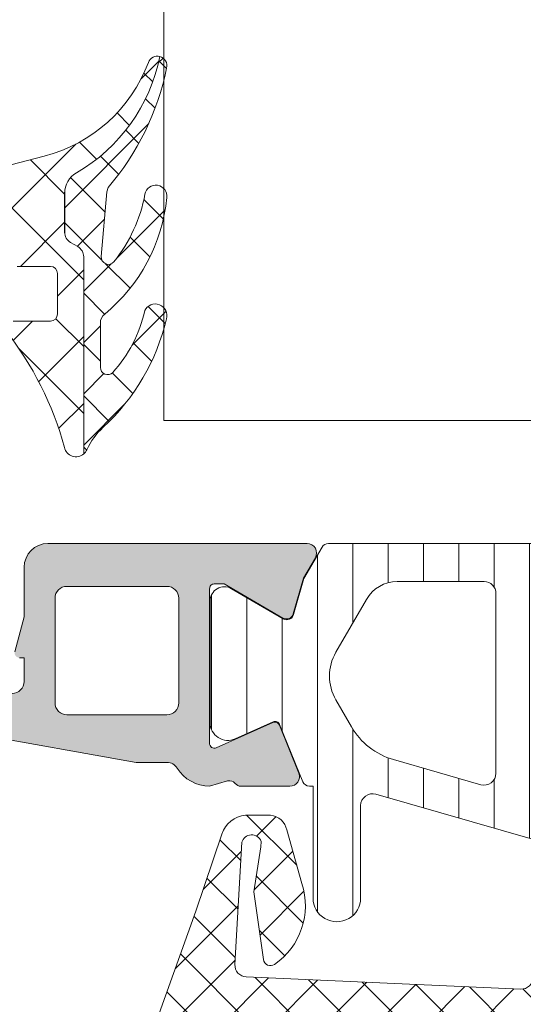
# Model space of a CAD drawing. Header units: millimetres. Extents: x 144573 to 336993, y 74252 to 247042.
# Tile 396 of 656: x 198244 to 198265, y 185306 to 185348. Entities that reach past the tile are written whole.
import ezdxf

# ---------------------------------------------------------------- set-up
doc = ezdxf.new("R2010")
doc.units = ezdxf.units.MM
doc.layers.add('FASÁDA DETAILNÍ', color=255, linetype='Continuous', lineweight=0)
doc.layers.add('NOVA', color=255, linetype='Continuous', lineweight=0)
pattern_1 = [(135, (0, 0), (-1.077630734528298, -1.077630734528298), []), (225, (0, 0), (1.077630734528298, -1.077630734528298), [])]

# ---------------------------------------------------------------- blocks, each defined once
blk = doc.blocks.new('A$C69D17D4D')
at = {"layer": 'FASÁDA DETAILNÍ'}
h = blk.add_hatch(dxfattribs=at)
h.set_pattern_fill('ANSI37', color=256, scale=0.625, angle=90, style=0)
h.set_pattern_definition([(135, (0, 0), (-1.403165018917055, -1.403165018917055), []), (225, (0, 0), (1.403165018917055, -1.403165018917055), [])])
edge = h.paths.add_edge_path()
edge.add_ellipse((-24900.19754156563, 11963.88684667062), major_axis=(-5.039467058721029, 0), ratio=1, start_angle=299.79178446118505, end_angle=355.03553873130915, ccw=False)
edge.add_ellipse((-24902.5523417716, 11967.99993115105), major_axis=(-0.3000000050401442, 0), ratio=1, start_angle=270.00069261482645, end_angle=299.7921729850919, ccw=False)
edge.add_line((-24902.55234539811, 11968.29993115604), (-24902.01806139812, 11968.29993415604))
edge.add_ellipse((-24902.01806016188, 11967.99993439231), major_axis=(-0.2999997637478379, 0), ratio=1, start_angle=179.9999548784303, end_angle=270.0002361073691, ccw=False)
edge.add_line((-24901.71806039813, 11967.99993415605), (-24901.71806039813, 11966.44993715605))
edge.add_ellipse((-24901.41804975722, 11966.44994479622), major_axis=(-0.3000106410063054, 0), ratio=1, start_angle=0.00145911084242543, end_angle=89.99567605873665)
edge.add_line((-24901.41807239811, 11966.14993415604), (-24900.01809039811, 11966.14992315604))
edge.add_ellipse((-24900.0180932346, 11965.84993331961), major_axis=(-0.2999898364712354, 0), ratio=1, start_angle=180.0003507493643, end_angle=269.9994582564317, ccw=False)
edge.add_line((-24899.71810339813, 11965.84993515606), (-24899.71810339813, 11964.14992315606))
edge.add_ellipse((-24900.01811353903, 11964.14993029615), major_axis=(-0.3000101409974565, 0), ratio=1, start_angle=90.00441943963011, end_angle=179.9986363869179, ccw=False)
edge.add_line((-24900.01809039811, 11963.84992015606), (-24901.58192139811, 11963.84993115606))
edge.add_ellipse((-24901.61477842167, 11963.54877209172), major_axis=(-0.3029461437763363, 0), ratio=1, start_angle=-96.22645090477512, end_angle=13.48357731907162)
edge.add_ellipse((-24912.93074274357, 11954.84384896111), major_axis=(-14.00076634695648, 0), ratio=1, start_angle=195.3017322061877, end_angle=218.0756200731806, ccw=False)
edge.add_ellipse((-24898.93850496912, 11958.65056253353), major_axis=(-0.5004721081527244, 0), ratio=1, start_angle=12.91760852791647, end_angle=129.8066343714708)
edge.add_line((-24898.61810339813, 11958.26609515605), (-24898.61810339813, 11966.54937415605))
edge.add_ellipse((-24899.11810310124, 11966.54937362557), major_axis=(-0.4999997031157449, 0), ratio=1, start_angle=180.0000607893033, end_angle=240.0000196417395)
edge.add_line((-24898.86810339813, 11966.98238615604), (-24899.16810339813, 11967.15559215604))
edge.add_ellipse((-24898.918103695, 11967.58860468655), major_axis=(-0.4999997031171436, 0), ratio=1, start_angle=6.078951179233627e-05, end_angle=60.00001964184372, ccw=False)
edge.add_line((-24899.41810339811, 11967.58860415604), (-24899.41810339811, 11969.21795215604))
edge.add_ellipse((-24898.41810404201, 11969.21795293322), major_axis=(-0.9999993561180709, 0), ratio=1, start_angle=-59.94966113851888, end_angle=4.452882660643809e-05, ccw=False)
edge.add_ellipse((-24902.57443082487, 11976.40233364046), major_axis=(-7.3000234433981, 0), ratio=1, start_angle=120.0503545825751, end_angle=168.7144463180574)
edge.add_ellipse((-24895.5180938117, 11974.58710153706), major_axis=(-0.3999905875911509, 0), ratio=1, start_angle=255.1470247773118, end_angle=339.4981705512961)
edge.add_ellipse((-24901.86719193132, 11976.96116848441), major_axis=(-6.378448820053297, 0), ratio=1, start_angle=104.4525977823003, end_angle=159.4981254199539, ccw=False)
edge.add_line((-24900.27526539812, 11970.78456915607), (-24901.68597239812, 11970.42098215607))
edge.add_line((-24901.68597239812, 11970.42098215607), (-24902.54867339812, 11970.21086915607))
edge.add_ellipse((-24901.21810836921, 11964.87424643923), major_axis=(-5.499995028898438, 0), ratio=1, start_angle=-76.00004503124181, end_angle=3.420217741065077e-05)
edge.add_line((-24906.71810339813, 11964.87424315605), (-24906.71810339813, 11952.45621515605))
edge.add_line((-24906.71810339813, 11952.45621515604), (-24906.43048439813, 11951.09315815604))
edge.add_ellipse((-24906.91971072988, 11950.98992554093), major_axis=(-0.4999993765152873, 0), ratio=1, start_angle=130.2837515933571, end_angle=191.9153007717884, ccw=False)
edge.add_line((-24906.59642439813, 11950.60850015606), (-24908.45303239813, 11949.03488915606))
edge.add_ellipse((-24907.96810289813, 11948.46275015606), major_axis=(-0.7499997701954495, 0), ratio=1, start_angle=-49.71629384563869, end_angle=130.2837061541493)
edge.add_line((-24907.48317339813, 11947.89061115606), (-24905.17152939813, 11949.84989715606))
edge.add_ellipse((-24905.81810156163, 11950.61274876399), major_axis=(-0.9999990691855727, 0), ratio=1, start_angle=130.2836986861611, end_angle=191.9152478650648)
edge.add_line((-24904.83964839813, 11950.81921315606), (-24905.21810339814, 11952.61275015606))
edge.add_line((-24905.21810339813, 11952.61275015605), (-24905.21810339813, 11964.32295115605))
h = blk.add_hatch(dxfattribs=at)
h.set_pattern_fill('ANSI37', color=256, scale=0.48, angle=90, style=0)
h.set_pattern_definition(pattern_1)
edge = h.paths.add_edge_path()
edge.add_arc((-24897.41710413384, 11963.76104458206), 0.4999992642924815, 129.4073371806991, 179.9999342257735)
edge.add_line((-24897.91710339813, 11963.76104515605), (-24897.91710339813, 11961.89894815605))
edge.add_arc((-24897.61710320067, 11961.89894850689), 0.3000001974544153, 180.0000670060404, 317.357843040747)
edge.add_arc((-24901.49089816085, 11965.46636322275), 5.566188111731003, 317.3577388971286, 347.8089673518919)
edge.add_arc((-24895.60682187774, 11964.0830692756), 0.4897187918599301, -17.01397229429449, 154.8827571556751, ccw=False)
edge.add_arc((-24903.94657973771, 11966.02896059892), 9.052420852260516, 312.7933211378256, 346.6565612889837, ccw=False)
edge.add_arc((-24895.75869951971, 11957.18478387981), 2.999999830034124, 132.7932868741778, 155.2450969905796)
edge.add_arc((-24898.93750560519, 11958.65056602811), 0.5004751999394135, 309.8064341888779, 335.24482424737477, ccw=False)
edge.add_line((-24898.61710339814, 11958.26609515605), (-24898.61710339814, 11966.54937415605))
edge.add_arc((-24899.11710310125, 11966.54937362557), 0.4999997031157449, 6.078930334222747e-05, 60.00001964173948)
edge.add_line((-24898.86710339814, 11966.98238615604), (-24899.16710339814, 11967.15559215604))
edge.add_arc((-24898.91710369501, 11967.58860468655), 0.4999997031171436, 180.0000607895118, 240.00001964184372, ccw=False)
edge.add_line((-24899.41710339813, 11967.58860415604), (-24899.41710339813, 11969.21795215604))
edge.add_arc((-24898.41710404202, 11969.21795293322), 0.9999993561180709, 120.05033886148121, 180.0000445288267, ccw=False)
edge.add_arc((-24902.57343082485, 11976.40233364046), 7.300023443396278, 300.0503545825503, 348.7144463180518)
edge.add_arc((-24895.51709376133, 11974.58710106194), 0.3999910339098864, -15.00127660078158, 75.14704919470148, ccw=False)
edge.add_arc((-24906.03659782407, 11976.71382153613), 11.13157184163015, 319.41303872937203, 348.4423422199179, ccw=False)
edge.add_line((-24897.58306639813, 11969.47160515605), (-24897.64076739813, 11969.27938815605))
edge.add_line((-24897.64076739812, 11969.27938815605), (-24897.87860539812, 11966.56218115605))
edge.add_arc((-24897.5797481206, 11966.53602215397), 0.2999999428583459, 174.9976449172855, 320.9690488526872)
edge.add_arc((-24902.25997422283, 11970.33019419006), 6.324969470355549, 320.9689666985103, 349.5200292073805)
edge.add_arc((-24895.58213839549, 11969.10131685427), 0.4650353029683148, -7.528137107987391, 170.2920262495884, ccw=False)
edge.add_arc((-24902.33847073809, 11969.75081567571), 7.252239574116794, 309.4075108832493, 354.3783283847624, ccw=False)
h = blk.add_hatch(color=256, dxfattribs=at)
edge = h.paths.add_edge_path(flags=16)
edge.add_line((-24899.32188839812, 11947.30007515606), (-24895.12213839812, 11947.30007515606))
edge.add_ellipse((-24895.1221380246, 11947.80007478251), major_axis=(-0.4999996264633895, 0), ratio=1, start_angle=89.99995719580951, end_angle=180.0000428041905)
edge.add_line((-24894.62213839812, 11947.80007515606), (-24894.62213839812, 11952.20009915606))
edge.add_ellipse((-24895.1221380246, 11952.20009952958), major_axis=(-0.4999996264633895, 0), ratio=1, start_angle=179.9999571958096, end_angle=270.0000428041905)
edge.add_line((-24895.12213839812, 11952.70009915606), (-24899.32188739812, 11952.70009915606))
edge.add_ellipse((-24899.3218869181, 11952.20009867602), major_axis=(-0.5000004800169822, 0), ratio=1, start_angle=270.0000550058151, end_angle=359.9999449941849)
edge.add_line((-24899.82188739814, 11952.20009915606), (-24899.82188839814, 11947.80007515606))
edge.add_ellipse((-24899.32188877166, 11947.80007478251), major_axis=(-0.4999996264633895, 0), ratio=1, start_angle=-4.280419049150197e-05, end_angle=90.00004280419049)
edge = h.paths.add_edge_path()
edge.add_line((-24896.40848439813, 11945.30169415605), (-24903.17148439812, 11946.50145415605))
edge.add_arc((-24902.82214002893, 11948.47070578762), 1.999998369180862, 179.9999607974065, 259.9404098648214, ccw=False)
edge.add_line((-24904.82213839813, 11948.47070715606), (-24904.82213839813, 11952.63568015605))
edge.add_line((-24904.82213839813, 11952.63568015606), (-24904.36185739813, 11954.35346915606))
edge.add_arc((-24904.16867234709, 11954.30170523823), 0.1999999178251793, 90.00001461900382, 164.9999614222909, ccw=False)
edge.add_line((-24904.16867239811, 11954.50170515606), (-24903.72213839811, 11954.50170515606))
edge.add_arc((-24903.72213802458, 11954.0017055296), 0.4999996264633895, -4.280419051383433e-05, 90.00004280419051, ccw=False)
edge.add_line((-24903.22213839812, 11954.00170515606), (-24903.22213839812, 11948.70170515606))
edge.add_arc((-24902.72213877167, 11948.70170478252), 0.4999996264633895, 179.9999571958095, 270.0000428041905)
edge.add_line((-24902.72213839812, 11948.20170515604), (-24901.62188839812, 11948.20170515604))
edge.add_arc((-24901.62188887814, 11948.70170563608), 0.5000004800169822, 270.0000550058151, 359.9999449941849)
edge.add_line((-24901.12188839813, 11948.70170515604), (-24901.12188839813, 11949.70170515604))
edge.add_line((-24901.12188839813, 11949.70170515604), (-24901.32188839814, 11949.70170515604))
edge.add_arc((-24901.32188810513, 11949.90170529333), 0.2000001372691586, 164.9999946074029, 269.99991606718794, ccw=False)
edge.add_line((-24901.51507339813, 11949.95346915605), (-24901.12188739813, 11951.42085715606))
edge.add_line((-24901.12188739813, 11951.42085715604), (-24901.12188739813, 11953.50170515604))
edge.add_arc((-24900.12188643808, 11953.50170419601), 1.000000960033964, 90.00005500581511, 179.9999449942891, ccw=False)
edge.add_line((-24900.12188739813, 11954.50170515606), (-24889.22238539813, 11954.50170515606))
edge.add_arc((-24889.2223851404, 11954.10170482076), 0.400000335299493, -29.999916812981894, 90.00003691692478, ccw=False)
edge.add_line((-24888.87597439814, 11953.90170515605), (-24889.37414039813, 11953.03885715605))
edge.add_line((-24889.37414039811, 11953.03885715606), (-24889.80201039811, 11951.54669615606))
edge.add_arc((-24890.09038919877, 11951.62938753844), 0.3000003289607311, 239.8207587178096, 343.9999831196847, ccw=False)
edge.add_line((-24890.24120139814, 11951.37005015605), (-24892.70681239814, 11952.80178515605))
edge.add_line((-24892.70681239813, 11952.80178515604), (-24893.12723139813, 11952.80178515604))
edge.add_arc((-24893.13072390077, 11952.6102168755), 0.191600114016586, 88.95554997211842, 182.5222218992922)
edge.add_line((-24893.32213839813, 11952.60178515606), (-24893.32213839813, 11946.11234615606))
edge.add_arc((-24893.12297186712, 11946.0941084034), 0.1999998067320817, 174.7679954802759, 294.1409481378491)
edge.add_line((-24893.04117539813, 11945.91160015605), (-24890.65749039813, 11946.97992115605))
edge.add_arc((-24890.57569364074, 11946.79741255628), 0.2000002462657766, 21.97379771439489, 114.14098223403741, ccw=False)
edge.add_line((-24890.39022239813, 11946.87224915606), (-24889.57386239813, 11944.84902115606))
edge.add_arc((-24889.94480427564, 11944.69934805), 0.3999998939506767, -90.00001754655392, 21.97381787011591, ccw=False)
edge.add_line((-24889.94480439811, 11944.29934815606), (-24892.00895139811, 11944.29934715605))
edge.add_arc((-24892.00895226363, 11944.59934679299), 0.2999996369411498, 217.9049134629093, 270.00016529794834, ccw=False)
edge.add_arc((-24892.48237182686, 11944.2307362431), 0.300000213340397, 37.90465250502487, 105.9998620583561)
edge.add_line((-24892.56506239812, 11944.51911515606), (-24893.32295139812, 11944.30179315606))
edge.add_arc((-24893.3229518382, 11945.90179220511), 1.599999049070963, 211.5923944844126, 270.0000157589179, ccw=False)
edge.add_arc((-24895.11172388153, 11944.80166018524), 0.4999999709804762, 31.59233596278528, 89.9984549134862)
edge.add_line((-24895.11171039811, 11945.30166015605), (-24896.40848439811, 11945.30169415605))
h = blk.add_hatch(dxfattribs=at)
h.set_pattern_fill('ANSI31', color=256, scale=0.468, angle=45, style=0)
h.set_pattern_definition([(90, (0, 0), (-1.4859, 3.33066907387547e-16), [])])
edge = h.paths.add_edge_path(flags=16)
edge.add_line((-24886.72962539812, 11952.15183115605), (-24888.01298739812, 11949.92912115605))
edge.add_ellipse((-24886.28126243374, 11948.92924877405), major_axis=(-1.99965400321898, 0), ratio=1, start_angle=-30.00150144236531, end_angle=29.99995422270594)
edge.add_line((-24888.01301439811, 11947.92942315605), (-24887.36088639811, 11946.79990515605))
edge.add_ellipse((-24884.76280619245, 11948.29990828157), major_axis=(-3.000005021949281, 0), ratio=1, start_angle=30.00001355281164, end_angle=73.99994528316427)
edge.add_line((-24885.58972239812, 11945.41611915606), (-24881.91870039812, 11944.36347115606))
edge.add_ellipse((-24881.78088160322, 11944.84410218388), major_axis=(-0.5000002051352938, 0), ratio=1, start_angle=73.99999279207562, end_angle=180.000798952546)
edge.add_line((-24881.28088139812, 11944.84410915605), (-24881.28099139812, 11952.40186215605))
edge.add_ellipse((-24881.78099123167, 11952.40185232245), major_axis=(-0.4999998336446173, 0), ratio=1, start_angle=180.0011268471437, end_angle=270.0008212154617)
edge.add_line((-24881.78099839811, 11952.90185215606), (-24885.43064739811, 11952.90179615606))
edge.add_ellipse((-24885.4306079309, 11951.40179690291), major_axis=(-1.499999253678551, 0), ratio=1, start_angle=270.0015075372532, end_angle=329.9984727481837)
edge = h.paths.add_edge_path(flags=16)
edge.add_line((-24879.68098939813, 11952.40188015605), (-24879.68086239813, 11944.09855015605))
edge.add_ellipse((-24879.18086211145, 11944.09855841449), major_axis=(-0.5000002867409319, 0), ratio=1, start_angle=0.0009463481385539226, end_angle=74.00005606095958)
edge.add_line((-24879.31868039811, 11943.61792715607), (-24873.36591839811, 11941.91100015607))
edge.add_ellipse((-24873.22809937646, 11942.39163088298), major_axis=(-0.4999999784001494, 0), ratio=1, start_angle=73.99995831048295, end_angle=180.0009480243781)
edge.add_line((-24872.72809939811, 11942.39163915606), (-24872.72826939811, 11952.40199315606))
edge.add_ellipse((-24873.2282695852, 11952.40198096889), major_axis=(-0.5000001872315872, 0), ratio=1, start_angle=180.0013965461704, end_angle=270.0008952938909)
edge.add_line((-24873.22827739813, 11952.90198115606), (-24879.18099739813, 11952.90189115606))
edge.add_ellipse((-24879.18098912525, 11952.40189088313), major_axis=(-0.5000002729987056, 0), ratio=1, start_angle=-89.99905199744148, end_angle=0.001229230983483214)
edge = h.paths.add_edge_path(flags=16)
edge.add_line((-24865.36396539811, 11941.85284415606), (-24863.53007639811, 11945.02923415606))
edge.add_ellipse((-24866.1281561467, 11946.52923401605), major_axis=(-3.000002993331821, 0), ratio=1, start_angle=150.0000360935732, end_angle=210.001491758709)
edge.add_line((-24863.53011639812, 11948.02930315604), (-24865.91061139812, 11952.15218615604))
edge.add_ellipse((-24867.20962967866, 11951.40215049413), major_axis=(-1.500000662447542, 0), ratio=1, start_angle=210.0015583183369, end_angle=270.0015171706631)
edge.add_line((-24867.20966939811, 11952.90215115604), (-24870.62828339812, 11952.90206015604))
edge.add_ellipse((-24870.62826991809, 11952.40206067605), major_axis=(-0.4999994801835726, 0), ratio=1, start_angle=-89.99845530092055, end_angle=0.001434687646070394)
edge.add_line((-24871.12826939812, 11952.40204815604), (-24871.12808839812, 11942.10273315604))
edge.add_ellipse((-24870.12808805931, 11942.10275149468), major_axis=(-1.000000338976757, 0), ratio=1, start_angle=0.001050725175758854, end_angle=90.0015275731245)
edge.add_line((-24870.12806139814, 11941.10275115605), (-24866.66296339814, 11941.10284415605))
edge.add_ellipse((-24866.66300358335, 11942.60284429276), major_axis=(-1.500000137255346, 0), ratio=1, start_angle=90.00153496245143, end_angle=149.9999969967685)
edge = h.paths.add_edge_path()
edge.add_line((-24863.51615939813, 11939.50297615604), (-24870.06922239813, 11939.50275415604))
edge.add_arc((-24870.06938925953, 11944.50275185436), 4.999997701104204, 253.9999762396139, 270.00191209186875, ccw=False)
edge.add_line((-24871.44757739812, 11939.69644615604), (-24886.33399539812, 11943.96505715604))
edge.add_arc((-24886.47181391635, 11943.48442680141), 0.4999994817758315, 74.00000200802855, 180.0000739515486)
edge.add_line((-24886.97181339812, 11943.48442615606), (-24886.97181339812, 11939.60105215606))
edge.add_arc((-24887.97181339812, 11939.60103215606), 1.0000000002, -179.9988540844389, 0.0011459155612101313, ccw=False)
edge.add_line((-24888.97181339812, 11939.60101215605), (-24888.97200139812, 11944.29934815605))
edge.add_line((-24888.97200139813, 11944.29934815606), (-24889.12805339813, 11944.29934815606))
edge.add_arc((-24889.12805397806, 11944.59934814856), 0.2999999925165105, 201.9738458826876, 270.00011075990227, ccw=False)
edge.add_line((-24889.40626039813, 11944.48709315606), (-24890.37944739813, 11946.89899515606))
edge.add_arc((-24890.56491864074, 11946.82415855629), 0.2000002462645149, 21.97379771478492, 114.1409822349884)
edge.add_line((-24890.64671539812, 11947.00666715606), (-24892.24540039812, 11946.29016715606))
edge.add_arc((-24892.55213866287, 11946.97457291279), 0.7499997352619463, 179.999981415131, 294.14105846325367, ccw=False)
edge.add_line((-24893.30213839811, 11946.97457315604), (-24893.30213839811, 11952.08212215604))
edge.add_arc((-24892.70213856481, 11952.08212202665), 0.5999998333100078, 59.85707513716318, 179.9999876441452, ccw=False)
edge.add_line((-24892.40084339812, 11952.60098715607), (-24890.22888639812, 11951.33977115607))
edge.add_arc((-24890.07823812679, 11951.59920380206), 0.3000003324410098, 239.8569693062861, 343.9999309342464)
edge.add_line((-24889.78985939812, 11951.51651215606), (-24889.35559239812, 11953.03098415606))
edge.add_line((-24889.35559239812, 11953.03098415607), (-24888.59304439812, 11954.35175615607))
edge.add_arc((-24888.33323725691, 11954.2017554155), 0.2999999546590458, 87.53669521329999, 149.9998316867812, ccw=False)
edge.add_line((-24888.32034339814, 11954.50147815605), (-24864.33068939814, 11954.50147815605))
edge.add_arc((-24864.31073472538, 11954.20214243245), 0.3000001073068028, 30.000147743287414, 93.81387623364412, ccw=False)
edge.add_line((-24864.05092739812, 11954.35214315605), (-24863.28835939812, 11953.03133715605))
edge.add_line((-24863.28835939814, 11953.03133715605), (-24862.85409239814, 11951.51686615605))
edge.add_arc((-24862.56571327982, 11951.59955730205), 0.3000005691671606, 195.9999567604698, 300.1429183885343)
edge.add_line((-24862.41506539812, 11951.34012415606), (-24860.24310939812, 11952.60134015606))
edge.add_arc((-24859.94181373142, 11952.08247473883), 0.6000003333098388, 3.984309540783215e-05, 120.1429523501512, ccw=False)
edge.add_line((-24859.34181339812, 11952.08247515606), (-24859.34181339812, 11942.17887515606))
edge.add_arc((-24860.0918134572, 11942.17887441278), 0.75000005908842, -114.14102026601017, 5.678219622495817e-05, ccw=False)
edge.add_line((-24860.39855139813, 11941.49446815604), (-24861.99723639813, 11942.21096815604))
edge.add_arc((-24862.07903315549, 11942.02845955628), 0.2000002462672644, 65.85901776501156, 158.0262022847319)
edge.add_line((-24862.26450439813, 11942.10329615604), (-24863.23796339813, 11939.69072115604))
edge.add_arc((-24863.51616925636, 11939.80297531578), 0.2999991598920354, 270.0018827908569, 338.0262614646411, ccw=False)
h = blk.add_hatch(dxfattribs=at)
h.set_pattern_fill('ANSI37', color=256, scale=0.48, angle=90, style=0)
h.set_pattern_definition(pattern_1)
edge = h.paths.add_edge_path(flags=16)
edge.add_line((-24890.21938039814, 11923.83563733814), (-24890.11963639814, 11922.44278333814))
edge.add_arc((-24890.71810331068, 11922.39992584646), 0.599999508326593, -90.0000083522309, 4.096080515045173, ccw=False)
edge.add_arc((-24890.71810348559, 11922.39992584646), 0.5999995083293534, 175.9039194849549, 270.0000083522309, ccw=False)
edge.add_line((-24891.31657039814, 11922.44278333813), (-24891.21682639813, 11923.83563733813))
edge.add_arc((-24890.71810339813, 11923.79992286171), 0.5000001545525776, 4.096064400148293, 175.9039355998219, ccw=False)
edge = h.paths.add_edge_path(flags=16)
edge.add_arc((-24892.3181000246, 11926.99993096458), 0.4999996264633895, -90.00004280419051, 4.280419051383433e-05, ccw=False)
edge.add_line((-24892.31810039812, 11926.49993133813), (-24895.91178539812, 11926.49993133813))
edge.add_arc((-24895.91178541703, 11926.99993167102), 0.5000003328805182, 156.7819733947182, 270.00000216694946, ccw=False)
edge.add_line((-24896.37129139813, 11927.19704733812), (-24893.65541339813, 11933.52814933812))
edge.add_arc((-24893.19590804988, 11933.33103341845), 0.4999998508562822, 87.49988936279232, 156.781918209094, ccw=False)
edge.add_line((-24893.17409739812, 11933.83055733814), (-24892.29629039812, 11933.79223133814))
edge.add_arc((-24892.31809988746, 11933.29270772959), 0.4999994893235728, -4.485672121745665e-05, 87.50002088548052, ccw=False)
edge.add_line((-24891.81810039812, 11933.29270733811), (-24891.81810039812, 11926.99993133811))
edge = h.paths.add_edge_path(flags=16)
edge.add_line((-24866.76418139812, 11932.40809333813), (-24862.61551139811, 11923.51124033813))
edge.add_arc((-24863.0686651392, 11923.29993120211), 0.4999998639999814, -90.00002967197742, 25.000007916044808, ccw=False)
edge.add_line((-24863.06866539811, 11922.79993133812), (-24872.41810039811, 11922.79993133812))
edge.add_arc((-24872.41810077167, 11923.2999309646), 0.4999996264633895, 179.9999571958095, 270.00004280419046, ccw=False)
edge.add_line((-24872.91810039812, 11923.29993133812), (-24872.91810039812, 11932.42385433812))
edge.add_arc((-24872.4181003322, 11932.42385417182), 0.5000000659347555, 87.49997275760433, 179.9999809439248, ccw=False)
edge.add_line((-24872.39629039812, 11932.92337833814), (-24867.19552639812, 11932.69630833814))
edge.add_arc((-24867.21733612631, 11932.19678293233), 0.5000012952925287, 25.00009198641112, 87.5000025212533, ccw=False)
edge = h.paths.add_edge_path(flags=16)
edge.add_arc((-24875.61810002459, 11923.2999309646), 0.4999996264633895, -90.00004280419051, 4.280419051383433e-05, ccw=False)
edge.add_line((-24875.61810039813, 11922.79993133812), (-24882.81810039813, 11922.79993133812))
edge.add_arc((-24882.81810077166, 11923.2999309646), 0.4999996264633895, 179.9999571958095, 270.00004280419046, ccw=False)
edge.add_line((-24883.31810039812, 11923.29993133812), (-24883.31810039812, 11924.49993133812))
edge.add_arc((-24885.31809890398, 11924.49993283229), 1.99999850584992, 359.9999571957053, 450.0000428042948)
edge.add_line((-24885.31810039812, 11926.49993133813), (-24889.11810039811, 11926.49993133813))
edge.add_arc((-24889.11810077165, 11926.99993096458), 0.4999996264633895, 179.9999571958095, 270.00004280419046, ccw=False)
edge.add_line((-24889.61810039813, 11926.99993133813), (-24889.61810039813, 11933.15299233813))
edge.add_arc((-24889.11810033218, 11933.15299217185), 0.5000000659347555, 87.49997275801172, 179.9999809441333, ccw=False)
edge.add_line((-24889.09629039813, 11933.65251633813), (-24883.59629039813, 11933.41238133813))
edge.add_arc((-24883.61809988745, 11932.91285772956), 0.4999994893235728, -4.485672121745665e-05, 87.50002088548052, ccw=False)
edge.add_line((-24883.11810039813, 11932.91285733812), (-24883.11810039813, 11927.59993133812))
edge.add_arc((-24882.01810039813, 11927.59993133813), 1.099999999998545, 180, 360)
edge.add_line((-24880.91810039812, 11927.59993133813), (-24880.91810039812, 11932.77314233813))
edge.add_arc((-24880.4181003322, 11932.77314217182), 0.5000000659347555, 87.49997275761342, 179.9999809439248, ccw=False)
edge.add_line((-24880.39629039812, 11933.27266633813), (-24875.59629039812, 11933.06309333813))
edge.add_arc((-24875.61809988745, 11932.56356972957), 0.49999948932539, -4.485672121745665e-05, 87.50002088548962, ccw=False)
edge.add_line((-24875.11810039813, 11932.56356933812), (-24875.11810039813, 11923.29993133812))
edge = h.paths.add_edge_path()
edge.add_line((-24860.40504739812, 11924.68638833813), (-24864.50289639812, 11933.47425433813))
edge.add_ellipse((-24867.22182176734, 11932.20639684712), major_axis=(-3.000002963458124, 0), ratio=1, start_angle=205.0000306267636, end_angle=267.4999411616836)
edge.add_line((-24867.09096039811, 11935.20354433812), (-24867.73991039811, 11935.23187833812))
edge.add_ellipse((-24867.71810090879, 11935.73140194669), major_axis=(-0.4999994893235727, 0), ratio=1, start_angle=-4.485672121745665e-05, end_angle=87.50002088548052, ccw=False)
edge.add_line((-24868.21810039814, 11935.73140233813), (-24868.21810039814, 11936.69993133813))
edge.add_ellipse((-24868.31810032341, 11936.69993141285), major_axis=(-0.09999992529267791, 0), ratio=1, start_angle=179.9999571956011, end_angle=270.0000428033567)
edge.add_line((-24868.31810039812, 11936.79993133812), (-24868.91810039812, 11936.79993133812))
edge.add_ellipse((-24868.91810047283, 11936.69993141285), major_axis=(-0.09999992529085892, 0), ratio=1, start_angle=-90.00004280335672, end_angle=4.280439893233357e-05)
edge.add_line((-24869.01810039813, 11936.69993133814), (-24869.01810039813, 11935.79689333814))
edge.add_ellipse((-24869.51810046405, 11935.79689350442), major_axis=(-0.5000000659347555, 0), ratio=1, start_angle=87.49997275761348, end_angle=179.9999809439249, ccw=False)
edge.add_line((-24869.53991039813, 11935.29736933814), (-24878.44020439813, 11935.69120733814))
edge.add_ellipse((-24878.41810029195, 11936.19071861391), major_axis=(-0.5000001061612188, 0), ratio=1, start_angle=-8.298715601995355e-05, end_angle=87.466230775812, ccw=False)
edge.add_line((-24878.91810039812, 11936.19071933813), (-24878.91810039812, 11936.79993133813))
edge.add_ellipse((-24879.01810032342, 11936.79993141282), major_axis=(-0.09999992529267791, 0), ratio=1, start_angle=179.9999571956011, end_angle=270.0000428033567)
edge.add_line((-24879.01810039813, 11936.89993133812), (-24879.61810039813, 11936.89993133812))
edge.add_ellipse((-24879.61810047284, 11936.79993141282), major_axis=(-0.0999999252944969, 0), ratio=1, start_angle=-90.00004280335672, end_angle=4.280335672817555e-05)
edge.add_line((-24879.71810039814, 11936.79993133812), (-24879.71810039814, 11936.27036933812))
edge.add_ellipse((-24880.21810089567, 11936.2703690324), major_axis=(-0.5000004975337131, 0), ratio=1, start_angle=87.46630200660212, end_angle=180.0000350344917, ccw=False)
edge.add_line((-24880.24020439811, 11935.77085733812), (-24891.78042939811, 11936.28151333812))
edge.add_ellipse((-24891.75861986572, 11936.78103793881), major_axis=(-0.5000004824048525, 0), ratio=1, start_angle=-3.217057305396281, end_angle=87.50002091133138, ccw=False)
edge.add_line((-24892.25783239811, 11936.80909733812), (-24891.96926939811, 11941.94284033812))
edge.add_ellipse((-24891.55885139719, 11941.82728491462), major_axis=(-0.4263754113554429, 0), ratio=1, start_angle=200.7589723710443, end_angle=344.2751455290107, ccw=False)
edge.add_line((-24891.16015639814, 11941.97840833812), (-24891.16139639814, 11941.74580533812))
edge.add_line((-24891.16139639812, 11941.74580533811), (-24891.45953439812, 11939.86322633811))
edge.add_line((-24891.45953439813, 11939.86322633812), (-24891.05910839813, 11937.01394133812))
edge.add_ellipse((-24890.76202780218, 11937.05569193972), major_axis=(-0.2999999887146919, 0), ratio=1, start_angle=7.99974404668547, end_angle=124.5977463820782)
edge.add_ellipse((-24892.29514118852, 11939.2782630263), major_axis=(-3.00004793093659, 0), ratio=1, start_angle=124.5976412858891, end_angle=198.0084245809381)
edge.add_line((-24889.44206239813, 11940.20574833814), (-24890.07563839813, 11942.46063933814))
edge.add_ellipse((-24890.85085090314, 11942.29970979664), major_axis=(-0.7917403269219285, 0), ratio=1, start_angle=191.7276897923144, end_angle=263.2016537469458)
edge.add_line((-24890.75712839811, 11943.08588333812), (-24891.81533839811, 11943.08710433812))
edge.add_ellipse((-24891.68621415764, 11941.90801811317), major_axis=(-1.18613548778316, 0), ratio=1, start_angle=276.2496781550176, end_angle=341.3444235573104)
edge.add_line((-24892.81002839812, 11942.28743733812), (-24893.90436139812, 11939.04609733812))
edge.add_line((-24893.90436139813, 11939.04609733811), (-24896.79413939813, 11930.99630233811))
edge.add_line((-24896.79413939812, 11930.99630233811), (-24901.12694839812, 11921.09842533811))
edge.add_ellipse((-24900.66793940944, 11920.90015527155), major_axis=(-0.5000002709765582, 0), ratio=1, start_angle=-23.36204948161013, end_angle=89.93342362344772)
edge.add_line((-24900.66852039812, 11920.40015533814), (-24900.12181939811, 11920.39952033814))
edge.add_ellipse((-24900.12123912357, 11920.89952044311), major_axis=(-0.5000004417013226, 0), ratio=1, start_angle=89.93350548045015, end_angle=156.0791754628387)
edge.add_line((-24899.66418539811, 11920.69678333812), (-24898.26242939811, 11923.90078633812))
edge.add_ellipse((-24897.34628831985, 11923.49993200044), major_axis=(-0.9999993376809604, 0), ratio=1, start_angle=269.99994718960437, end_angle=336.3683852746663, ccw=False)
edge.add_line((-24897.34628739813, 11924.49993133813), (-24892.11834539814, 11924.49993133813))
edge.add_line((-24892.11834539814, 11924.49993133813), (-24892.11833639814, 11922.70045233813))
edge.add_line((-24892.11833639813, 11922.70045233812), (-24892.63313739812, 11922.56251033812))
edge.add_ellipse((-24892.51837214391, 11922.28535631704), major_axis=(-0.2999756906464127, 0), ratio=1, start_angle=-67.50629973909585, end_angle=22.50356669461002)
edge.add_line((-24892.79550639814, 11922.17054333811), (-24891.94633939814, 11920.90041633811))
edge.add_ellipse((-24891.0804752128, 11921.40013710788), major_axis=(-0.9997207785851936, 0), ratio=1, start_angle=29.99076069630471, end_angle=90.00761184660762)
edge.add_line((-24891.08034239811, 11920.40041633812), (-24890.35598139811, 11920.40044733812))
edge.add_ellipse((-24890.35618945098, 11921.40018517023), major_axis=(-0.9997378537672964, 0), ratio=1, start_angle=90.01192367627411, end_angle=150.0086750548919)
edge.add_line((-24889.49031539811, 11920.90044733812), (-24888.64114839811, 11922.17054333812))
edge.add_ellipse((-24888.91829589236, 11922.28535522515), major_axis=(-0.2999875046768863, 0), ratio=1, start_angle=157.4975938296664, end_angle=247.50139619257)
edge.add_line((-24888.80350239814, 11922.56251033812), (-24889.31831839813, 11922.70048233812))
edge.add_line((-24889.31831839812, 11922.70048233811), (-24889.31832639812, 11924.49993133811))
edge.add_line((-24889.31832639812, 11924.49993133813), (-24886.11809939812, 11924.49993133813))
edge.add_ellipse((-24886.118099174, 11924.19993156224), major_axis=(-0.2999997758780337, 0), ratio=1, start_angle=179.9999571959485, end_angle=270.00004280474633, ccw=False)
edge.add_line((-24885.81809939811, 11924.19993133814), (-24885.81809939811, 11920.89993533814))
edge.add_ellipse((-24885.31809977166, 11920.89993496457), major_axis=(-0.4999996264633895, 0), ratio=1, start_angle=-4.280419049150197e-05, end_angle=90.00004280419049)
edge.add_line((-24885.31809939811, 11920.39993533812), (-24858.42047739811, 11920.39993533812))
edge.add_line((-24858.42047739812, 11920.39993533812), (-24857.52535939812, 11921.95032733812))
edge.add_ellipse((-24857.95837195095, 11922.20032742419), major_axis=(-0.4999999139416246, 0), ratio=1, start_angle=149.9999829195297, end_angle=269.9999366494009)
edge.add_line((-24857.95837139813, 11922.70032733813), (-24857.95837139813, 11924.39769833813))
edge.add_line((-24857.95837139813, 11924.39769833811), (-24859.95189339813, 11924.39769833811))
edge.add_ellipse((-24859.95189374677, 11924.89769859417), major_axis=(-0.500000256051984, 0), ratio=1, start_angle=25.000128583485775, end_angle=90.00003995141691, ccw=False)
h = blk.add_hatch(dxfattribs=at)
h.set_pattern_fill('ANSI37', color=256, scale=0.48, angle=90, style=0)
h.set_pattern_definition(pattern_1)
edge = h.paths.add_edge_path(flags=16)
edge.add_line((-24890.21938039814, 11923.83563715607), (-24890.11963639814, 11922.44278315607))
edge.add_arc((-24890.71810331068, 11922.39992566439), 0.599999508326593, -90.0000083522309, 4.096080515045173, ccw=False)
edge.add_arc((-24890.71810348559, 11922.39992566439), 0.5999995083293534, 175.9039194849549, 270.0000083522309, ccw=False)
edge.add_line((-24891.31657039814, 11922.44278315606), (-24891.21682639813, 11923.83563715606))
edge.add_arc((-24890.71810339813, 11923.79992267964), 0.5000001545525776, 4.096064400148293, 175.9039355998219, ccw=False)
edge = h.paths.add_edge_path(flags=16)
edge.add_arc((-24892.3181000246, 11926.99993078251), 0.4999996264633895, -90.00004280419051, 4.280419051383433e-05, ccw=False)
edge.add_line((-24892.31810039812, 11926.49993115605), (-24895.91178539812, 11926.49993115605))
edge.add_arc((-24895.91178541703, 11926.99993148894), 0.5000003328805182, 156.7819733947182, 270.00000216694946, ccw=False)
edge.add_line((-24896.37129139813, 11927.19704715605), (-24893.65541339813, 11933.52814915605))
edge.add_arc((-24893.19590804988, 11933.33103323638), 0.4999998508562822, 87.49988936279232, 156.781918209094, ccw=False)
edge.add_line((-24893.17409739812, 11933.83055715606), (-24892.29629039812, 11933.79223115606))
edge.add_arc((-24892.31809988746, 11933.29270754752), 0.4999994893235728, -4.485672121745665e-05, 87.50002088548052, ccw=False)
edge.add_line((-24891.81810039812, 11933.29270715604), (-24891.81810039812, 11926.99993115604))
edge = h.paths.add_edge_path(flags=16)
edge.add_line((-24866.76418139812, 11932.40809315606), (-24862.61551139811, 11923.51124015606))
edge.add_arc((-24863.0686651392, 11923.29993102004), 0.4999998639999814, -90.00002967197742, 25.000007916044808, ccw=False)
edge.add_line((-24863.06866539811, 11922.79993115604), (-24872.41810039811, 11922.79993115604))
edge.add_arc((-24872.41810077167, 11923.29993078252), 0.4999996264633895, 179.9999571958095, 270.00004280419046, ccw=False)
edge.add_line((-24872.91810039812, 11923.29993115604), (-24872.91810039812, 11932.42385415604))
edge.add_arc((-24872.4181003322, 11932.42385398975), 0.5000000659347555, 87.49997275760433, 179.9999809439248, ccw=False)
edge.add_line((-24872.39629039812, 11932.92337815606), (-24867.19552639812, 11932.69630815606))
edge.add_arc((-24867.21733612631, 11932.19678275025), 0.5000012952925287, 25.00009198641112, 87.5000025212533, ccw=False)
edge = h.paths.add_edge_path(flags=16)
edge.add_arc((-24875.61810002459, 11923.29993078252), 0.4999996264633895, -90.00004280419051, 4.280419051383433e-05, ccw=False)
edge.add_line((-24875.61810039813, 11922.79993115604), (-24882.81810039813, 11922.79993115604))
edge.add_arc((-24882.81810077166, 11923.29993078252), 0.4999996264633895, 179.9999571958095, 270.00004280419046, ccw=False)
edge.add_line((-24883.31810039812, 11923.29993115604), (-24883.31810039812, 11924.49993115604))
edge.add_arc((-24885.31809890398, 11924.49993265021), 1.99999850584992, 359.9999571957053, 450.0000428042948)
edge.add_line((-24885.31810039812, 11926.49993115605), (-24889.11810039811, 11926.49993115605))
edge.add_arc((-24889.11810077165, 11926.99993078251), 0.4999996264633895, 179.9999571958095, 270.00004280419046, ccw=False)
edge.add_line((-24889.61810039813, 11926.99993115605), (-24889.61810039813, 11933.15299215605))
edge.add_arc((-24889.11810033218, 11933.15299198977), 0.5000000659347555, 87.49997275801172, 179.9999809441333, ccw=False)
edge.add_line((-24889.09629039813, 11933.65251615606), (-24883.59629039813, 11933.41238115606))
edge.add_arc((-24883.61809988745, 11932.91285754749), 0.4999994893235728, -4.485672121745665e-05, 87.50002088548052, ccw=False)
edge.add_line((-24883.11810039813, 11932.91285715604), (-24883.11810039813, 11927.59993115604))
edge.add_arc((-24882.01810039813, 11927.59993115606), 1.099999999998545, 180, 360)
edge.add_line((-24880.91810039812, 11927.59993115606), (-24880.91810039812, 11932.77314215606))
edge.add_arc((-24880.4181003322, 11932.77314198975), 0.5000000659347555, 87.49997275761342, 179.9999809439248, ccw=False)
edge.add_line((-24880.39629039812, 11933.27266615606), (-24875.59629039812, 11933.06309315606))
edge.add_arc((-24875.61809988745, 11932.56356954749), 0.49999948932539, -4.485672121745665e-05, 87.50002088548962, ccw=False)
edge.add_line((-24875.11810039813, 11932.56356915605), (-24875.11810039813, 11923.29993115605))
edge = h.paths.add_edge_path()
edge.add_line((-24860.40504739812, 11924.68638815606), (-24864.50289639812, 11933.47425415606))
edge.add_ellipse((-24867.22182176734, 11932.20639666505), major_axis=(-3.000002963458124, 0), ratio=1, start_angle=205.0000306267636, end_angle=267.4999411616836)
edge.add_line((-24867.09096039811, 11935.20354415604), (-24867.73991039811, 11935.23187815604))
edge.add_ellipse((-24867.71810090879, 11935.73140176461), major_axis=(-0.4999994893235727, 0), ratio=1, start_angle=-4.485672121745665e-05, end_angle=87.50002088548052, ccw=False)
edge.add_line((-24868.21810039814, 11935.73140215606), (-24868.21810039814, 11936.69993115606))
edge.add_ellipse((-24868.31810032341, 11936.69993123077), major_axis=(-0.09999992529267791, 0), ratio=1, start_angle=179.9999571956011, end_angle=270.0000428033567)
edge.add_line((-24868.31810039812, 11936.79993115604), (-24868.91810039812, 11936.79993115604))
edge.add_ellipse((-24868.91810047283, 11936.69993123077), major_axis=(-0.09999992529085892, 0), ratio=1, start_angle=-90.00004280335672, end_angle=4.280439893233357e-05)
edge.add_line((-24869.01810039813, 11936.69993115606), (-24869.01810039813, 11935.79689315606))
edge.add_ellipse((-24869.51810046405, 11935.79689332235), major_axis=(-0.5000000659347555, 0), ratio=1, start_angle=87.49997275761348, end_angle=179.9999809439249, ccw=False)
edge.add_line((-24869.53991039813, 11935.29736915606), (-24878.44020439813, 11935.69120715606))
edge.add_ellipse((-24878.41810029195, 11936.19071843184), major_axis=(-0.5000001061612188, 0), ratio=1, start_angle=-8.298715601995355e-05, end_angle=87.466230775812, ccw=False)
edge.add_line((-24878.91810039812, 11936.19071915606), (-24878.91810039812, 11936.79993115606))
edge.add_ellipse((-24879.01810032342, 11936.79993123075), major_axis=(-0.09999992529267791, 0), ratio=1, start_angle=179.9999571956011, end_angle=270.0000428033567)
edge.add_line((-24879.01810039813, 11936.89993115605), (-24879.61810039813, 11936.89993115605))
edge.add_ellipse((-24879.61810047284, 11936.79993123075), major_axis=(-0.0999999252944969, 0), ratio=1, start_angle=-90.00004280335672, end_angle=4.280335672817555e-05)
edge.add_line((-24879.71810039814, 11936.79993115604), (-24879.71810039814, 11936.27036915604))
edge.add_ellipse((-24880.21810089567, 11936.27036885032), major_axis=(-0.5000004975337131, 0), ratio=1, start_angle=87.46630200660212, end_angle=180.0000350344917, ccw=False)
edge.add_line((-24880.24020439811, 11935.77085715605), (-24891.78042939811, 11936.28151315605))
edge.add_ellipse((-24891.75861986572, 11936.78103775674), major_axis=(-0.5000004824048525, 0), ratio=1, start_angle=-3.217057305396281, end_angle=87.50002091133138, ccw=False)
edge.add_line((-24892.25783239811, 11936.80909715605), (-24891.96926939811, 11941.94284015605))
edge.add_ellipse((-24891.55885139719, 11941.82728473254), major_axis=(-0.4263754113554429, 0), ratio=1, start_angle=200.7589723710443, end_angle=344.2751455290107, ccw=False)
edge.add_line((-24891.16015639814, 11941.97840815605), (-24891.16139639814, 11941.74580515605))
edge.add_line((-24891.16139639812, 11941.74580515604), (-24891.45953439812, 11939.86322615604))
edge.add_line((-24891.45953439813, 11939.86322615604), (-24891.05910839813, 11937.01394115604))
edge.add_ellipse((-24890.76202780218, 11937.05569175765), major_axis=(-0.2999999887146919, 0), ratio=1, start_angle=7.99974404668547, end_angle=124.5977463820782)
edge.add_ellipse((-24892.29514118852, 11939.27826284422), major_axis=(-3.00004793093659, 0), ratio=1, start_angle=124.5976412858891, end_angle=198.0084245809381)
edge.add_line((-24889.44206239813, 11940.20574815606), (-24890.07563839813, 11942.46063915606))
edge.add_ellipse((-24890.85085090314, 11942.29970961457), major_axis=(-0.7917403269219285, 0), ratio=1, start_angle=191.7276897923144, end_angle=263.2016537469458)
edge.add_line((-24890.75712839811, 11943.08588315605), (-24891.81533839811, 11943.08710415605))
edge.add_ellipse((-24891.68621415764, 11941.9080179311), major_axis=(-1.18613548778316, 0), ratio=1, start_angle=276.2496781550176, end_angle=341.3444235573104)
edge.add_line((-24892.81002839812, 11942.28743715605), (-24893.90436139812, 11939.04609715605))
edge.add_line((-24893.90436139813, 11939.04609715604), (-24896.79413939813, 11930.99630215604))
edge.add_line((-24896.79413939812, 11930.99630215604), (-24901.12694839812, 11921.09842515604))
edge.add_ellipse((-24900.66793940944, 11920.90015508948), major_axis=(-0.5000002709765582, 0), ratio=1, start_angle=-23.36204948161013, end_angle=89.93342362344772)
edge.add_line((-24900.66852039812, 11920.40015515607), (-24900.12181939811, 11920.39952015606))
edge.add_ellipse((-24900.12123912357, 11920.89952026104), major_axis=(-0.5000004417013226, 0), ratio=1, start_angle=89.93350548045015, end_angle=156.0791754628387)
edge.add_line((-24899.66418539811, 11920.69678315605), (-24898.26242939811, 11923.90078615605))
edge.add_ellipse((-24897.34628831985, 11923.49993181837), major_axis=(-0.9999993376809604, 0), ratio=1, start_angle=269.99994718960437, end_angle=336.3683852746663, ccw=False)
edge.add_line((-24897.34628739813, 11924.49993115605), (-24892.11834539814, 11924.49993115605))
edge.add_line((-24892.11834539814, 11924.49993115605), (-24892.11833639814, 11922.70045215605))
edge.add_line((-24892.11833639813, 11922.70045215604), (-24892.63313739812, 11922.56251015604))
edge.add_ellipse((-24892.51837214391, 11922.28535613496), major_axis=(-0.2999756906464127, 0), ratio=1, start_angle=-67.50629973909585, end_angle=22.50356669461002)
edge.add_line((-24892.79550639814, 11922.17054315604), (-24891.94633939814, 11920.90041615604))
edge.add_ellipse((-24891.0804752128, 11921.4001369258), major_axis=(-0.9997207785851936, 0), ratio=1, start_angle=29.99076069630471, end_angle=90.00761184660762)
edge.add_line((-24891.08034239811, 11920.40041615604), (-24890.35598139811, 11920.40044715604))
edge.add_ellipse((-24890.35618945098, 11921.40018498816), major_axis=(-0.9997378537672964, 0), ratio=1, start_angle=90.01192367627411, end_angle=150.0086750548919)
edge.add_line((-24889.49031539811, 11920.90044715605), (-24888.64114839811, 11922.17054315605))
edge.add_ellipse((-24888.91829589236, 11922.28535504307), major_axis=(-0.2999875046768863, 0), ratio=1, start_angle=157.4975938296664, end_angle=247.50139619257)
edge.add_line((-24888.80350239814, 11922.56251015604), (-24889.31831839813, 11922.70048215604))
edge.add_line((-24889.31831839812, 11922.70048215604), (-24889.31832639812, 11924.49993115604))
edge.add_line((-24889.31832639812, 11924.49993115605), (-24886.11809939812, 11924.49993115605))
edge.add_ellipse((-24886.118099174, 11924.19993138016), major_axis=(-0.2999997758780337, 0), ratio=1, start_angle=179.9999571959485, end_angle=270.00004280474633, ccw=False)
edge.add_line((-24885.81809939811, 11924.19993115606), (-24885.81809939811, 11920.89993515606))
edge.add_ellipse((-24885.31809977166, 11920.8999347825), major_axis=(-0.4999996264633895, 0), ratio=1, start_angle=-4.280419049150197e-05, end_angle=90.00004280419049)
edge.add_line((-24885.31809939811, 11920.39993515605), (-24858.42047739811, 11920.39993515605))
edge.add_line((-24858.42047739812, 11920.39993515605), (-24857.52535939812, 11921.95032715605))
edge.add_ellipse((-24857.95837195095, 11922.20032724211), major_axis=(-0.4999999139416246, 0), ratio=1, start_angle=149.9999829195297, end_angle=269.9999366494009)
edge.add_line((-24857.95837139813, 11922.70032715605), (-24857.95837139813, 11924.39769815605))
edge.add_line((-24857.95837139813, 11924.39769815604), (-24859.95189339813, 11924.39769815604))
edge.add_ellipse((-24859.95189374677, 11924.8976984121), major_axis=(-0.500000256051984, 0), ratio=1, start_angle=25.000128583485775, end_angle=90.00003995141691, ccw=False)
blk.add_lwpolyline([(-24895.25401524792, 12040.64530968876), (-24895.25401524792, 12428.33608654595), (-24851.25401524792, 12428.33608654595), (-24851.25401524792, 12040.64530968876), (-24851.25401524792, 11959.6744308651), (-24895.25401524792, 11959.6744308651)], close=True, dxfattribs=at)
at = {"layer": 'FASÁDA DETAILNÍ', "extrusion": (0, 0, -1)}
for points in [[(24901.41807239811, 11966.14993415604), (24900.01809039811, 11966.14992315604), (24900.01809039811, 11966.14992315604, 0.414209), (24899.71810339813, 11965.84993515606), (24899.71810339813, 11964.14992315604), (24899.71810339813, 11964.14992315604, 0.414184), (24900.01809039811, 11963.84992015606), (24901.58192139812, 11963.84993115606)], [(24901.90937439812, 11963.47813515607, 0.0996982), (24899.42631139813, 11958.53868215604, -0.559391), (24898.61810339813, 11958.26609515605), (24898.61810339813, 11966.54937415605), (24898.61810339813, 11966.54937415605, -0.267949), (24898.86810339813, 11966.98238615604), (24899.16810339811, 11967.15559215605), (24899.16810339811, 11967.15559215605, 0.267949), (24899.41810339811, 11967.58860415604), (24899.41810339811, 11969.21795215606), (24899.41810339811, 11969.21795215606, 0.267714), (24898.91886439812, 11970.08353815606, -0.215587), (24895.41556039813, 11974.97372715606, -0.385623), (24895.89274939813, 11974.72719315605, 0.244909), (24900.27526539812, 11970.78456915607), (24901.68597239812, 11970.42098215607)], [(24879.71810039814, 11936.27036933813, 0.427226), (24880.24020439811, 11935.77085733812), (24891.78042939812, 11936.28151333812), (24891.78042939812, 11936.28151333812, 0.417884), (24892.25783239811, 11936.80909733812), (24891.96926939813, 11941.94284033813), (24891.96926939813, 11941.94284033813, 0.723322), (24891.16015639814, 11941.97840833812), (24891.16139639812, 11941.74580533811), (24891.45953439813, 11939.86322633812), (24891.05910839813, 11937.01394133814), (24891.05910839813, 11937.01394133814, -0.557725), (24890.59168439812, 11936.80874433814, -0.331739), (24889.44206239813, 11940.20574833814), (24890.07563839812, 11942.46063933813), (24890.07563839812, 11942.46063933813, -0.322384), (24890.75712839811, 11943.08588333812), (24891.81533839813, 11943.08710433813), (24891.81533839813, 11943.08710433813, -0.291922), (24892.81002839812, 11942.28743733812), (24893.90436139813, 11939.04609733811), (24896.79413939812, 11930.99630233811)], [(24879.71810039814, 11936.27036915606, 0.427226), (24880.24020439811, 11935.77085715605), (24891.78042939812, 11936.28151315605), (24891.78042939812, 11936.28151315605, 0.417884), (24892.25783239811, 11936.80909715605), (24891.96926939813, 11941.94284015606), (24891.96926939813, 11941.94284015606, 0.723322), (24891.16015639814, 11941.97840815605), (24891.16139639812, 11941.74580515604), (24891.45953439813, 11939.86322615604), (24891.05910839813, 11937.01394115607), (24891.05910839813, 11937.01394115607, -0.557725), (24890.59168439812, 11936.80874415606, -0.331739), (24889.44206239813, 11940.20574815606), (24890.07563839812, 11942.46063915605), (24890.07563839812, 11942.46063915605, -0.322384), (24890.75712839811, 11943.08588315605), (24891.81533839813, 11943.08710415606), (24891.81533839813, 11943.08710415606, -0.291922), (24892.81002839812, 11942.28743715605), (24893.90436139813, 11939.04609715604), (24896.79413939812, 11930.99630215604)]]:
    blk.add_lwpolyline(points, format="xyb", dxfattribs=at)
at = {"layer": 'FASÁDA DETAILNÍ'}
blk.add_lwpolyline([(-24897.73451839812, 11964.14737015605, 0.224409), (-24897.91710339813, 11963.76104515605), (-24897.91710339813, 11961.89894815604), (-24897.91710339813, 11961.89894815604, 0.683163), (-24897.39642339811, 11961.69572315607, 0.133656), (-24896.05023339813, 11964.29094115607, -0.931673), (-24895.13853639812, 11963.93977515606, -0.148841), (-24897.79676539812, 11959.38621215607, 0.0982791), (-24898.48302139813, 11958.44099615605, -0.111454), (-24898.61710339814, 11958.26609515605), (-24898.61710339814, 11966.54937415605), (-24898.61710339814, 11966.54937415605, 0.267949), (-24898.86710339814, 11966.98238615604), (-24899.16710339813, 11967.15559215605), (-24899.16710339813, 11967.15559215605, -0.267949), (-24899.41710339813, 11967.58860415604), (-24899.41710339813, 11969.21795215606), (-24899.41710339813, 11969.21795215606, -0.267714), (-24898.91786439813, 11970.08353815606, 0.215587), (-24895.41456039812, 11974.97372715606, -0.414972), (-24895.13073439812, 11974.48356715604, -0.127346), (-24897.58306639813, 11969.47160515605), (-24897.64076739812, 11969.27938815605), (-24897.87860539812, 11966.56218115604), (-24897.87860539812, 11966.56218115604, 0.739768), (-24897.34670639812, 11966.34710015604, 0.125226), (-24896.04051439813, 11969.17973415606, -0.981156), (-24895.12111139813, 11969.04039115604, -0.19878), (-24897.73451839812, 11964.14737015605)], format="xyb", close=True, dxfattribs=at)
for points in [[(-24901.62188839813, 11948.20170515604, 0.414213), (-24901.12188839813, 11948.70170515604), (-24901.12188839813, 11949.70170515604), (-24901.32188839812, 11949.70170515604)], [(-24901.51507339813, 11949.95346915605), (-24901.12188739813, 11951.42085715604), (-24901.12188739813, 11953.50170515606), (-24901.12188739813, 11953.50170515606, -0.414213), (-24900.12188739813, 11954.50170515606), (-24889.22238539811, 11954.50170515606), (-24889.22238539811, 11954.50170515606, -0.57735), (-24888.87597439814, 11953.90170515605), (-24889.37414039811, 11953.03885715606), (-24889.80201039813, 11951.54669615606), (-24889.80201039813, 11951.54669615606, -0.488701), (-24890.24120139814, 11951.37005015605), (-24892.70681239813, 11952.80178515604), (-24893.12723139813, 11952.80178515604), (-24893.12723139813, 11952.80178515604, 0.432566), (-24893.32213839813, 11952.60178515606), (-24893.32213839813, 11946.11234615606), (-24893.32213839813, 11946.11234615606, 0.573708), (-24893.04117539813, 11945.91160015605), (-24890.65749039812, 11946.97992115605), (-24890.65749039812, 11946.97992115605, -0.425336), (-24890.39022239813, 11946.87224915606), (-24889.57386239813, 11944.84902115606), (-24889.57386239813, 11944.84902115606, -0.531563), (-24889.94480439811, 11944.29934815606), (-24892.00895139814, 11944.29934715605), (-24892.00895139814, 11944.29934715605, -0.231306), (-24892.24566139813, 11944.41504115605, 0.306185), (-24892.56506239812, 11944.51911515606), (-24893.32295139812, 11944.30179315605), (-24893.32295139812, 11944.30179315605, -0.260516), (-24894.68582539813, 11945.06359615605, 0.260509), (-24895.11171039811, 11945.30166015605), (-24896.40848439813, 11945.30169415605), (-24896.40848439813, 11945.30169415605), (-24903.17148439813, 11946.50145415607)], [(-24871.44757739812, 11939.69644615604), (-24886.33399539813, 11943.96505715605), (-24886.33399539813, 11943.96505715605, 0.498582), (-24886.97181339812, 11943.48442615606), (-24886.97181339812, 11939.60105215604), (-24886.97181339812, 11939.60105215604, -1), (-24888.97181339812, 11939.60101215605), (-24888.97200139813, 11944.29934815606), (-24889.12805339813, 11944.29934815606), (-24889.12805339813, 11944.29934815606, -0.305856), (-24889.40626039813, 11944.48709315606), (-24890.37944739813, 11946.89899515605), (-24890.37944739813, 11946.89899515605, 0.425336), (-24890.64671539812, 11947.00666715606), (-24892.24540039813, 11946.29016715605), (-24892.24540039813, 11946.29016715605, -0.543753), (-24893.30213839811, 11946.97457315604), (-24893.30213839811, 11952.08212215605), (-24893.30213839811, 11952.08212215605, -0.578182), (-24892.40084339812, 11952.60098715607), (-24890.22888639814, 11951.33977115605), (-24890.22888639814, 11951.33977115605, 0.488505), (-24889.78985939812, 11951.51651215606), (-24889.35559239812, 11953.03098415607), (-24888.59304439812, 11954.35175615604), (-24888.59304439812, 11954.35175615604, -0.279502), (-24888.32034339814, 11954.50147815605), (-24864.33068939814, 11954.50147815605)]]:
    blk.add_lwpolyline(points, format="xyb", dxfattribs=at)
at = {"layer": 'FASÁDA DETAILNÍ', "extrusion": (0, 0, -1)}
for points in [[(24886.72962539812, 11952.15183115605), (24888.01298739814, 11949.92912115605), (24888.01298739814, 11949.92912115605, -0.267956), (24888.01301439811, 11947.92942315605), (24887.36088639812, 11946.79990515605), (24887.36088639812, 11946.79990515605, -0.19438), (24885.58972239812, 11945.41611915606), (24881.91870039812, 11944.36347115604), (24881.91870039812, 11944.36347115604, -0.498586), (24881.28088139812, 11944.84410915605), (24881.28099139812, 11952.40186215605), (24881.28099139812, 11952.40186215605, -0.414212), (24881.78099839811, 11952.90185215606), (24885.43064739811, 11952.90179615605), (24885.43064739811, 11952.90179615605, -0.267935), (24886.72962539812, 11952.15183115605)], [(24899.32188839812, 11947.30007515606), (24895.12213839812, 11947.30007515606), (24895.12213839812, 11947.30007515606, -0.414214), (24894.62213839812, 11947.80007515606), (24894.62213839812, 11952.20009915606), (24894.62213839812, 11952.20009915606, -0.414214), (24895.12213839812, 11952.70009915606), (24899.32188739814, 11952.70009915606), (24899.32188739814, 11952.70009915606, -0.414213), (24899.82188739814, 11952.20009915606), (24899.82188839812, 11947.80007515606), (24899.82188839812, 11947.80007515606, -0.414214), (24899.32188839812, 11947.30007515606)]]:
    blk.add_lwpolyline(points, format="xyb", close=True, dxfattribs=at)

msp = doc.modelspace()

# ---------------------------------------------------------------- block references
at = {"layer": 'NOVA', "ltscale": 300}
msp.add_blockref('A$C69D17D4D', (223144.9987451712, 173371.2585875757), dxfattribs=at)

doc.saveas('drawing.dxf')
